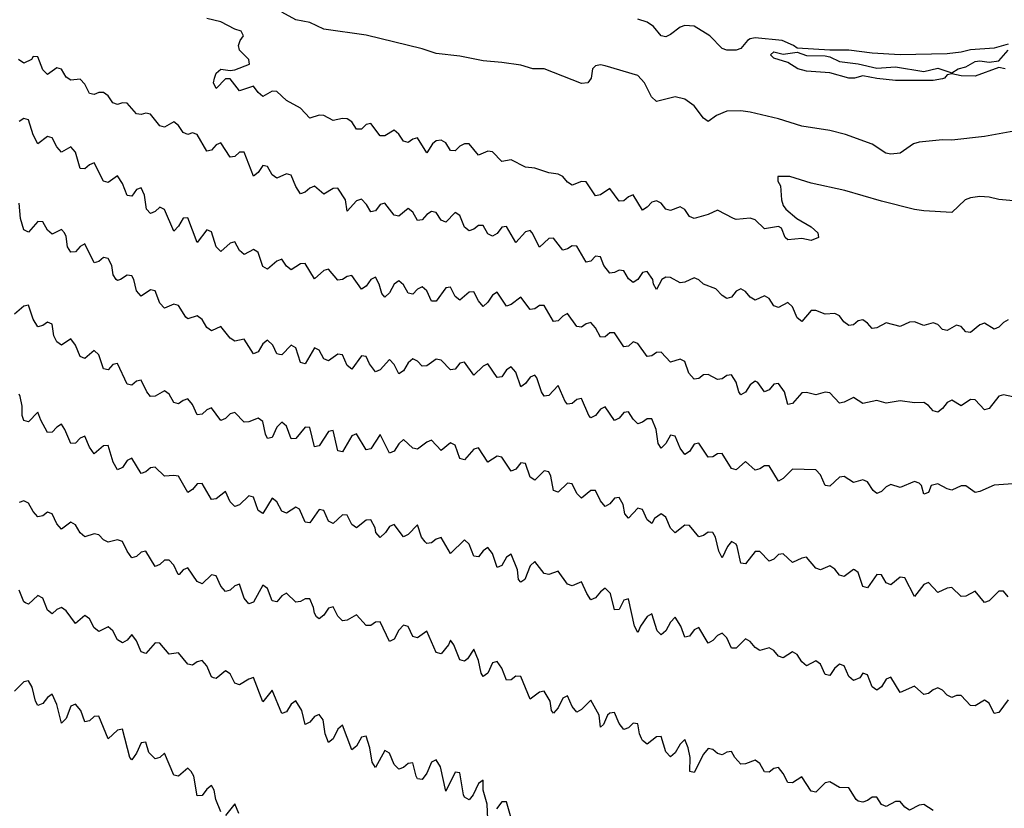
# Model space of a CAD drawing. Header units: metres. Extents: x -46681 to -43747, y -240911 to -237677.
# Tile 368 of 656: x -44587 to -44482, y -240306 to -240222. Entities that reach past the tile are written whole.
import ezdxf

# ---------------------------------------------------------------- set-up
doc = ezdxf.new("R2010")
doc.units = ezdxf.units.M
doc.layers.add('CONTOUR_INDEX', color=1, linetype='Continuous')
doc.layers.add('CONTOUR_INTER', color=3, linetype='Continuous')

msp = doc.modelspace()

# ---------------------------------------------------------------- linework, layer by layer
at = {"layer": 'CONTOUR_INDEX'}
for points, elevation in [([(-44480.1, -240233.62), (-44483.6, -240234.25), (-44487.1, -240234.63), (-44488.1, -240234.6), (-44490.6, -240234.84), (-44491.19, -240235.02), (-44492.6, -240236.02), (-44493.6, -240236.12), (-44494.14, -240236.02), (-44495.6, -240235.07), (-44498.45, -240234.02), (-44500.1, -240233.61), (-44503.1, -240233.13), (-44505.6, -240232.36), (-44508.6, -240231.65), (-44509.6, -240231.5), (-44511.1, -240231.53), (-44512.2, -240232.02), (-44513.1, -240232.64), (-44513.6, -240232.3), (-44514.6, -240230.98), (-44515.6, -240230.25), (-44516.6, -240230.01), (-44518.6, -240230.53), (-44519.16, -240230.02), (-44519.89, -240228.52), (-44520.6, -240227.74), (-44524.1, -240226.7), (-44524.6, -240226.6), (-44525.1, -240226.7), (-44525.43, -240227.02), (-44525.58, -240228.02), (-44525.94, -240228.52), (-44526.6, -240228.61), (-44530.6, -240227.03), (-44531.8, -240227.02), (-44533.1, -240226.65), (-44535.1, -240226.34), (-44537.1, -240226.19), (-44539.6, -240225.66), (-44542.1, -240225.38), (-44543.6, -240224.88), (-44549.6, -240223.43), (-44554.1, -240222.78), (-44555.6, -240222.08), (-44557.1, -240221.8), (-44558.6, -240220.97)], 85), ([(-44481.1, -240283.37), (-44481.6, -240282.78), (-44482.1, -240282.78), (-44483.1, -240283.83), (-44483.6, -240283.99), (-44484.6, -240282.8), (-44485.6, -240283.33), (-44486.1, -240283.36), (-44487.1, -240282.38), (-44487.6, -240282.45), (-44488.6, -240282.93), (-44489.6, -240281.86), (-44490.1, -240282.08), (-44491.1, -240283.34), (-44492.1, -240281.35), (-44492.6, -240281.3), (-44493.6, -240282.09), (-44494.1, -240281.88), (-44494.6, -240281.04), (-44495.1, -240281.01), (-44496.1, -240282.44), (-44496.6, -240282.3), (-44497.1, -240280.79), (-44497.47, -240280.52), (-44497.6, -240280.47), (-44498.6, -240281.22), (-44499.1, -240281.06), (-44499.6, -240280.44), (-44500.1, -240280.07), (-44501.1, -240280.49), (-44501.6, -240280.33), (-44502.6, -240279.15), (-44503.1, -240279.25), (-44504.1, -240279.73), (-44505.1, -240278.79), (-44505.6, -240278.86), (-44506.1, -240279.37), (-44506.6, -240279.59), (-44507.6, -240278.54), (-44508.1, -240278.55), (-44509.1, -240279.86), (-44509.6, -240279.78), (-44509.99, -240278.02), (-44510.1, -240277.78), (-44510.6, -240277.49), (-44511.02, -240278.02), (-44511.6, -240279.22), (-44511.95, -240278.52), (-44512.33, -240277.02), (-44512.6, -240276.52), (-44513.1, -240276.47), (-44513.6, -240276.84), (-44514.1, -240276.99), (-44515.1, -240275.78), (-44515.6, -240275.73), (-44516.6, -240276.54), (-44517.1, -240276.04), (-44517.6, -240274.9), (-44518.1, -240274.51), (-44518.84, -240275.02), (-44519.1, -240275.57), (-44519.6, -240275.17), (-44520.1, -240274.05), (-44520.6, -240273.94), (-44521.6, -240274.98), (-44521.98, -240274.52), (-44522.17, -240273.52), (-44522.6, -240272.8), (-44523.1, -240272.87), (-44523.6, -240273.46), (-44524.1, -240273.74), (-44524.6, -240273.14), (-44525.1, -240272.02), (-44525.6, -240272.03), (-44526.6, -240272.86), (-44527.1, -240272.37), (-44527.6, -240271.32), (-44528.1, -240271.24), (-44529.1, -240272.22), (-44529.6, -240272.02), (-44529.89, -240270.52), (-44530.1, -240270.03), (-44530.6, -240269.95), (-44531.6, -240270.93), (-44532.1, -240270.61), (-44532.6, -240269.17), (-44533.1, -240269.1), (-44533.6, -240269.75), (-44534.1, -240269.96), (-44535.1, -240268.48), (-44535.6, -240268.38), (-44536.6, -240269.01), (-44537.6, -240267.49), (-44538.1, -240267.64), (-44539.1, -240268.78), (-44539.6, -240268.62), (-44540.1, -240267.19), (-44540.6, -240266.96), (-44541.6, -240267.77), (-44542.6, -240266.68), (-44543.1, -240266.87), (-44544.1, -240267.64), (-44544.6, -240267.52), (-44545.6, -240266.61), (-44546.1, -240267.04), (-44546.6, -240267.83), (-44547.1, -240268.06), (-44548.1, -240266.07), (-44549.1, -240267.58), (-44549.6, -240267.68), (-44550.6, -240266), (-44551.1, -240266.21), (-44552.1, -240267.92), (-44552.6, -240267.8), (-44553.1, -240265.64), (-44553.6, -240265.74), (-44554.6, -240267.26), (-44555.1, -240267.37), (-44555.6, -240265.32), (-44556.1, -240265.26), (-44557.1, -240266.5), (-44557.6, -240266.52), (-44558.1, -240265.18), (-44558.6, -240264.74), (-44559.1, -240265.26), (-44559.6, -240266.37), (-44560.1, -240266.5), (-44560.32, -240266.02), (-44560.6, -240264.68), (-44561.1, -240264.31), (-44562.1, -240264.72), (-44562.6, -240264.74), (-44563.6, -240263.7), (-44564.1, -240263.85), (-44564.6, -240264.36), (-44565.1, -240264.58), (-44566.1, -240263.21), (-44566.6, -240263.44), (-44567.1, -240263.9), (-44567.6, -240263.96), (-44568.1, -240262.85), (-44568.6, -240262.24), (-44569.1, -240262.42), (-44569.6, -240262.8), (-44570.1, -240262.66), (-44570.6, -240261.77), (-44571.1, -240261.39), (-44572.1, -240261.96), (-44572.6, -240261.99), (-44572.98, -240261.52), (-44573.6, -240260.25), (-44574.1, -240260.38), (-44574.6, -240260.81), (-44575.1, -240260.69), (-44576.1, -240258.48), (-44576.6, -240258.6), (-44577.1, -240259.14), (-44577.6, -240259.04), (-44578.1, -240257.57), (-44578.6, -240257.11), (-44579.6, -240257.94), (-44580.1, -240257.73), (-44580.6, -240256.53), (-44581.1, -240255.84), (-44582.1, -240256.53), (-44582.6, -240256.16), (-44582.9, -240255.52), (-44583.1, -240254.27), (-44583.6, -240254.06), (-44584.1, -240254.43), (-44584.6, -240254.55), (-44585.1, -240253.76), (-44585.6, -240252.27), (-44586.1, -240252.37), (-44587.1, -240253.21)], 80)]:
    msp.add_lwpolyline(points, dxfattribs=dict(at, elevation=elevation))
at = {"layer": 'CONTOUR_INTER'}
for points, elevation in [([(-44478.6, -240241.28), (-44482.1, -240240.98), (-44483.1, -240240.73), (-44484.1, -240240.66), (-44485.1, -240240.79), (-44485.68, -240241.02), (-44487.1, -240242.36), (-44490.1, -240242.18), (-44491.1, -240242.06), (-44494.6, -240241.16), (-44498.53, -240240.02), (-44502.1, -240239.23), (-44504.4, -240238.52), (-44505.67, -240238.52), (-44505.65, -240239.02), (-44505.39, -240239.52), (-44505.27, -240241.02), (-44505.1, -240241.61), (-44504.81, -240242.02), (-44503.63, -240243.02), (-44502.1, -240243.88), (-44501.39, -240244.52), (-44501.33, -240245.02), (-44502.1, -240245.35), (-44503.1, -240245.14), (-44504.6, -240245.27), (-44504.89, -240245.02), (-44505.29, -240244.02), (-44505.6, -240243.86), (-44507.1, -240244.12), (-44508.1, -240243.14), (-44508.6, -240242.95), (-44510.1, -240243.1), (-44510.41, -240243.02), (-44512.1, -240242.13), (-44513.1, -240242.58), (-44514.6, -240243), (-44515.1, -240242.79), (-44515.6, -240242.03), (-44516.1, -240241.76), (-44517.1, -240242.15), (-44517.6, -240241.99), (-44518.1, -240241.35), (-44518.6, -240241.13), (-44519.1, -240241.27), (-44519.6, -240241.81), (-44520.1, -240242.12), (-44521.1, -240240.49), (-44521.6, -240240.7), (-44522.1, -240241.1), (-44522.6, -240241.15), (-44523.6, -240239.8), (-44524.6, -240240.47), (-44525.1, -240240.57), (-44526.1, -240239.09), (-44526.6, -240239.06), (-44527.6, -240239.45), (-44528.1, -240239.12), (-44528.6, -240238.53), (-44529.1, -240238.27), (-44530.1, -240238.13), (-44531.6, -240237.64), (-44532.6, -240237.53), (-44534.1, -240236.75), (-44535.1, -240236.92), (-44536.1, -240235.9), (-44536.6, -240235.8), (-44537.6, -240236.25), (-44538.6, -240235.04), (-44539.1, -240235.02), (-44539.6, -240235.28), (-44540.1, -240235.78), (-44540.6, -240235.75), (-44541.1, -240234.94), (-44541.6, -240234.63), (-44542.1, -240234.7), (-44542.5, -240235.02), (-44543.1, -240236), (-44544.1, -240234.41), (-44544.6, -240234.55), (-44545.1, -240234.89), (-44545.6, -240234.75), (-44546.1, -240234.01), (-44546.6, -240233.58), (-44547.6, -240234.17), (-44548.1, -240234.19), (-44549.1, -240232.86), (-44549.6, -240232.97), (-44550.1, -240233.48), (-44550.6, -240233.48), (-44551.1, -240232.68), (-44551.6, -240232.37), (-44552.1, -240232.32), (-44553.1, -240232.53), (-44554.1, -240232.01), (-44554.6, -240231.98), (-44555.6, -240232.29), (-44556.6, -240231.22), (-44558.1, -240230.4), (-44559.1, -240229.43), (-44559.6, -240229.4), (-44560.6, -240229.97), (-44561.1, -240229.56), (-44561.6, -240228.88), (-44563.1, -240229.39), (-44564.1, -240228.08), (-44564.6, -240228.11), (-44565.6, -240229.12), (-44565.86, -240228.52), (-44565.78, -240228.02), (-44565.6, -240227.48), (-44565.1, -240227.08), (-44564.1, -240227.21), (-44563.6, -240227.13), (-44562.05, -240226.52), (-44562.11, -240226.02), (-44563.11, -240225.02), (-44563.21, -240224.52), (-44563.04, -240224.02), (-44562.69, -240223.52), (-44562.94, -240223.02), (-44563.6, -240222.8), (-44565.08, -240222.02), (-44566.6, -240221.67)], 84), ([(-44481.1, -240224.39), (-44482.6, -240224.81), (-44485.1, -240225), (-44486.1, -240225.26), (-44487.6, -240225.43), (-44492.6, -240225.54), (-44495.6, -240225.36), (-44498.1, -240225.05), (-44500.1, -240225.05), (-44503.6, -240224.82), (-44503.98, -240224.52), (-44505.2, -240224.02), (-44508.1, -240223.71), (-44508.6, -240223.81), (-44508.91, -240224.02), (-44509.6, -240224.85), (-44510.1, -240225.03), (-44511.1, -240225.04), (-44511.6, -240224.87), (-44512.91, -240223.52), (-44514.6, -240222.46), (-44515.6, -240222.4), (-44516.1, -240222.57), (-44517.1, -240223.37), (-44517.6, -240223.61), (-44518.1, -240223.51), (-44518.94, -240222.52), (-44519.6, -240222.05), (-44520.6, -240221.74)], 86), ([(-44481.42, -240227.02), (-44482.1, -240226.87), (-44484.6, -240227.8), (-44486.1, -240227.77), (-44487.1, -240227.55), (-44487.6, -240227.66), (-44487.88, -240228.02), (-44488.1, -240228.1), (-44489.1, -240228.26), (-44493.1, -240228.26), (-44495.1, -240228.07), (-44496.6, -240227.76), (-44497.48, -240228.02), (-44498.1, -240228.03), (-44500.1, -240227.45), (-44502.6, -240227.28), (-44503.53, -240227.02), (-44504.6, -240226.35), (-44506.1, -240225.88), (-44506.46, -240225.52), (-44506.1, -240225.23), (-44505.1, -240225.47), (-44503.6, -240225.25), (-44502.6, -240225.6), (-44500.6, -240225.65), (-44500.1, -240225.76), (-44499.1, -240226.26), (-44497.1, -240226.49), (-44495.1, -240226.96), (-44493.1, -240226.83), (-44490.1, -240227.3), (-44488.6, -240226.97), (-44487.1, -240227.47), (-44486.42, -240227.02), (-44485.6, -240226.8), (-44484.6, -240226.25), (-44484.1, -240226.18), (-44483.1, -240226.32), (-44482.1, -240226.16), (-44481.1, -240225.04)], 86), ([(-44481.1, -240253.83), (-44481.6, -240254.1), (-44482.1, -240254.6), (-44482.6, -240254.82), (-44483.6, -240254.17), (-44484.1, -240254.34), (-44485.1, -240255.17), (-44485.6, -240255.09), (-44486.1, -240254.53), (-44486.6, -240254.38), (-44487.6, -240254.95), (-44488.1, -240254.85), (-44488.6, -240254.33), (-44489.1, -240254.13), (-44490.1, -240254.41), (-44491.1, -240254.05), (-44491.6, -240254.07), (-44492.6, -240254.53), (-44494.1, -240254.15), (-44495.1, -240254.66), (-44495.6, -240254.73), (-44496.1, -240254.16), (-44496.6, -240253.82), (-44497.1, -240253.94), (-44497.6, -240254.34), (-44498.1, -240254.44), (-44498.62, -240254.02), (-44499.1, -240253.4), (-44499.6, -240253.14), (-44500.6, -240253.23), (-44501.6, -240252.83), (-44502.1, -240252.82), (-44503.1, -240253.98), (-44503.6, -240253.6), (-44504.1, -240252.43), (-44504.6, -240251.96), (-44505.6, -240252.49), (-44506.1, -240252.31), (-44506.6, -240251.56), (-44507.1, -240251.26), (-44508.1, -240251.73), (-44508.6, -240251.4), (-44509.1, -240250.8), (-44509.6, -240250.51), (-44510.1, -240250.77), (-44510.6, -240251.39), (-44511.1, -240251.56), (-44511.6, -240251.24), (-44512.29, -240250.52), (-44513.6, -240250.02), (-44514.1, -240249.55), (-44514.6, -240249.33), (-44515.6, -240249.79), (-44516.1, -240249.87), (-44517.1, -240249.29), (-44517.6, -240249.26), (-44518.05, -240249.52), (-44518.6, -240250.58), (-44518.94, -240250.02), (-44518.99, -240249.52), (-44519.6, -240248.66), (-44520.1, -240248.78), (-44520.6, -240249.52), (-44521.1, -240249.85), (-44521.6, -240249.45), (-44522.1, -240248.6), (-44522.6, -240248.52), (-44523.1, -240248.76), (-44523.6, -240248.83), (-44524.22, -240248.02), (-44524.6, -240247.09), (-44525.1, -240247.03), (-44525.6, -240247.55), (-44526.1, -240247.67), (-44527.1, -240245.96), (-44527.6, -240245.91), (-44528.1, -240246.24), (-44528.6, -240246.38), (-44529.6, -240245.11), (-44530.1, -240245.13), (-44531.1, -240246.07), (-44531.86, -240244.52), (-44532.1, -240244.3), (-44532.6, -240244.43), (-44533.6, -240245.55), (-44534.6, -240243.87), (-44535.1, -240243.92), (-44535.6, -240244.6), (-44536.1, -240244.89), (-44536.6, -240244.64), (-44537.1, -240243.76), (-44537.6, -240243.74), (-44538.1, -240244.15), (-44538.6, -240244.33), (-44539.1, -240243.93), (-44539.6, -240242.68), (-44540.1, -240242.35), (-44541.1, -240243.39), (-44541.6, -240243.17), (-44542.1, -240242.35), (-44542.6, -240242.27), (-44543.1, -240242.59), (-44543.6, -240243.14), (-44544.1, -240243.23), (-44544.6, -240242.32), (-44545.1, -240241.92), (-44546.1, -240242.76), (-44546.6, -240242.65), (-44547.6, -240241.35), (-44548.1, -240241.51), (-44548.6, -240242.18), (-44549.1, -240242.28), (-44549.54, -240241.52), (-44550.1, -240240.93), (-44550.6, -240241.11), (-44551.6, -240242.22), (-44551.8, -240241.02), (-44552.6, -240239.78), (-44553.1, -240239.79), (-44554.1, -240240.41), (-44555.1, -240239.55), (-44555.6, -240239.77), (-44556.1, -240240.21), (-44556.6, -240240.38), (-44557.1, -240239.57), (-44557.6, -240238.38), (-44558.1, -240238.24), (-44559.1, -240238.7), (-44559.6, -240238.34), (-44560.1, -240237.45), (-44560.6, -240237.36), (-44561.1, -240238.11), (-44561.6, -240238.48), (-44562.6, -240235.93), (-44563.1, -240235.93), (-44563.6, -240236.38), (-44564.1, -240236.47), (-44565.1, -240234.91), (-44565.6, -240235.14), (-44566.1, -240235.72), (-44566.6, -240235.81), (-44567.6, -240234.04), (-44568.1, -240233.87), (-44568.6, -240234.04), (-44569.1, -240233.82), (-44569.6, -240233.07), (-44570.1, -240232.69), (-44571.1, -240233.27), (-44571.6, -240233.12), (-44572.6, -240231.86), (-44573.1, -240231.75), (-44573.6, -240231.89), (-44574.1, -240231.83), (-44575.1, -240230.68), (-44575.6, -240230.65), (-44576.1, -240230.84), (-44576.6, -240230.64), (-44577.1, -240229.91), (-44577.6, -240229.54), (-44578.1, -240229.57), (-44578.6, -240229.76), (-44579.1, -240229.65), (-44579.6, -240228.67), (-44580.1, -240228.14), (-44581.1, -240228.25), (-44581.6, -240227.9), (-44582.1, -240227.05), (-44582.6, -240226.91), (-44583.6, -240227.64), (-44584.1, -240227.14), (-44584.6, -240225.74), (-44585.1, -240225.7), (-44585.31, -240226.02), (-44586.1, -240226.41), (-44586.68, -240226.02)], 83), ([(-44480.6, -240262.03), (-44481.6, -240261.81), (-44482.1, -240261.95), (-44483.1, -240263.27), (-44483.6, -240263.43), (-44484.6, -240262.36), (-44485.1, -240262.34), (-44486.1, -240262.99), (-44487.1, -240262.41), (-44487.6, -240262.66), (-44488.1, -240263.29), (-44488.6, -240263.69), (-44489.1, -240263.54), (-44489.6, -240262.97), (-44490.1, -240262.63), (-44491.1, -240262.69), (-44492.6, -240262.46), (-44494.1, -240262.71), (-44495.1, -240262.42), (-44496.6, -240262.76), (-44497.6, -240262.1), (-44498.6, -240262.6), (-44499.1, -240262.7), (-44500.1, -240261.6), (-44500.6, -240261.54), (-44501.6, -240261.82), (-44502.6, -240261.56), (-44503.1, -240261.62), (-44504.1, -240262.74), (-44504.6, -240262.86), (-44504.95, -240261.52), (-44505.6, -240260.61), (-44506.1, -240260.68), (-44506.6, -240261.28), (-44507.1, -240261.5), (-44507.78, -240260.52), (-44508.1, -240260.35), (-44508.6, -240260.76), (-44509.1, -240261.55), (-44509.6, -240261.84), (-44509.83, -240261.52), (-44510.1, -240260.49), (-44510.6, -240259.7), (-44511.1, -240259.77), (-44511.6, -240260.11), (-44512.1, -240260.19), (-44513.1, -240259.65), (-44513.6, -240259.7), (-44514.1, -240260.09), (-44514.6, -240260.17), (-44515.15, -240259.52), (-44515.6, -240258.26), (-44516.1, -240258.03), (-44517.1, -240258.35), (-44518.1, -240257.27), (-44518.6, -240257.32), (-44519.1, -240257.65), (-44519.6, -240257.72), (-44520.6, -240256.34), (-44521.1, -240256.16), (-44521.6, -240256.62), (-44522.1, -240256.69), (-44523.1, -240255.22), (-44523.6, -240255.2), (-44524.1, -240255.62), (-44524.6, -240255.66), (-44525.1, -240254.69), (-44525.6, -240254.12), (-44526.1, -240254.25), (-44526.6, -240254.62), (-44527.1, -240254.53), (-44528.1, -240253.15), (-44528.6, -240253.43), (-44529.1, -240253.92), (-44529.6, -240253.98), (-44530.6, -240252.3), (-44531.1, -240252.29), (-44531.6, -240252.64), (-44532.1, -240252.72), (-44533.1, -240251.41), (-44534.1, -240252.2), (-44534.6, -240252.35), (-44535.6, -240250.88), (-44536.1, -240251.19), (-44536.6, -240251.95), (-44537.1, -240252.4), (-44537.6, -240251.8), (-44538.1, -240250.83), (-44538.6, -240250.85), (-44539.6, -240251.73), (-44540.1, -240251.33), (-44540.6, -240250.32), (-44541.1, -240250.39), (-44542.1, -240251.84), (-44542.6, -240251.83), (-44543.1, -240250.72), (-44543.6, -240250.29), (-44544.1, -240250.54), (-44544.6, -240251.07), (-44545.1, -240250.98), (-44545.6, -240250.09), (-44546.1, -240249.67), (-44546.61, -240250.02), (-44547.1, -240250.92), (-44547.6, -240251.41), (-44547.91, -240251.02), (-44548.19, -240250.02), (-44548.6, -240249.28), (-44549.1, -240249.51), (-44549.6, -240250.22), (-44550.1, -240250.55), (-44551.1, -240249.08), (-44551.6, -240249.18), (-44552.1, -240249.51), (-44552.6, -240249.57), (-44553.6, -240248.42), (-44554.1, -240248.55), (-44555.1, -240249.43), (-44556.1, -240247.79), (-44556.6, -240247.85), (-44557.6, -240248.5), (-44558.1, -240248.09), (-44558.6, -240247.33), (-44559.1, -240247.55), (-44560.1, -240248.41), (-44560.6, -240248.14), (-44561.1, -240246.64), (-44561.24, -240246.52), (-44561.6, -240246.31), (-44562.6, -240246.85), (-44563.1, -240246.42), (-44563.6, -240245.49), (-44564.1, -240245.65), (-44565.1, -240246.51), (-44565.6, -240246.02), (-44566.1, -240244.43), (-44566.6, -240244.22), (-44567.6, -240245.56), (-44568.6, -240242.94), (-44569.1, -240242.95), (-44569.6, -240243.83), (-44570.1, -240244.37), (-44571.1, -240242.06), (-44571.6, -240241.79), (-44572.1, -240242.24), (-44572.6, -240242.46), (-44573.04, -240242.02), (-44573.22, -240240.52), (-44573.6, -240239.72), (-44574.1, -240239.92), (-44574.6, -240240.62), (-44575.1, -240240.54), (-44575.6, -240239.27), (-44576.1, -240238.46), (-44577.1, -240239.15), (-44577.6, -240239.02), (-44578.6, -240237.06), (-44579.1, -240237.28), (-44579.6, -240237.71), (-44580.1, -240237.67), (-44580.6, -240235.91), (-44581.1, -240235.37), (-44582.1, -240235.93), (-44582.6, -240235.35), (-44583.1, -240234.38), (-44583.6, -240234.25), (-44584.6, -240235.03), (-44585.1, -240234.07), (-44585.6, -240232.48), (-44586.1, -240232.33), (-44586.6, -240232.66)], 82), ([(-44480.6, -240271.33), (-44482.6, -240271.46), (-44484.1, -240272.16), (-44484.6, -240272.25), (-44485.6, -240271.55), (-44486.1, -240271.55), (-44487.1, -240271.99), (-44487.6, -240271.87), (-44488.6, -240271.31), (-44489.31, -240271.52), (-44489.6, -240272.25), (-44490.1, -240272.44), (-44490.35, -240271.52), (-44490.6, -240271.25), (-44491.1, -240271.08), (-44492.6, -240271.73), (-44493.6, -240271.4), (-44494.1, -240271.65), (-44494.6, -240272.15), (-44495.1, -240272.36), (-44495.49, -240272.02), (-44496.1, -240271.1), (-44496.6, -240270.91), (-44497.6, -240271.19), (-44498.6, -240270.53), (-44499.1, -240270.6), (-44500.1, -240271.59), (-44500.6, -240271.49), (-44501.1, -240270.38), (-44501.6, -240269.82), (-44504.1, -240269.75), (-44505.1, -240270.76), (-44505.6, -240271.03), (-44506.6, -240269.42), (-44507.1, -240269.42), (-44507.6, -240269.74), (-44508.1, -240269.86), (-44509.1, -240268.95), (-44510.1, -240269.84), (-44510.6, -240269.69), (-44511.6, -240268.1), (-44512.1, -240268.14), (-44512.6, -240268.44), (-44513.1, -240268.47), (-44514.1, -240266.99), (-44514.6, -240267.08), (-44515.1, -240267.86), (-44515.6, -240268.18), (-44516.08, -240267.52), (-44516.6, -240266.22), (-44517.1, -240266.14), (-44517.6, -240267.03), (-44518.1, -240267.53), (-44518.44, -240267.02), (-44518.66, -240265.52), (-44519.1, -240264.39), (-44519.6, -240264.39), (-44520.1, -240264.76), (-44520.6, -240264.92), (-44521.1, -240264.44), (-44521.6, -240263.65), (-44522.1, -240263.71), (-44522.6, -240264.3), (-44523.1, -240264.58), (-44524.1, -240263.12), (-44524.6, -240263.34), (-44525.1, -240264.03), (-44525.6, -240264.28), (-44525.82, -240264.02), (-44526.6, -240262.22), (-44527.1, -240262.31), (-44527.6, -240262.76), (-44528.1, -240262.82), (-44528.34, -240262.52), (-44529.1, -240260.83), (-44530.1, -240261.88), (-44530.6, -240261.95), (-44530.87, -240261.52), (-44531.36, -240260.02), (-44531.6, -240259.73), (-44532.1, -240259.95), (-44532.6, -240260.62), (-44533.1, -240260.96), (-44533.6, -240259.42), (-44534.1, -240258.82), (-44534.6, -240259.17), (-44535.1, -240259.92), (-44535.6, -240259.99), (-44536.6, -240258.51), (-44537.1, -240258.77), (-44538.1, -240259.72), (-44539.1, -240258.34), (-44539.6, -240258.45), (-44540.1, -240259.08), (-44540.6, -240259.15), (-44541.6, -240258.12), (-44542.1, -240258.01), (-44543.1, -240258.73), (-44543.6, -240258.76), (-44544.1, -240258.22), (-44544.6, -240257.99), (-44545.1, -240258.42), (-44545.6, -240259.27), (-44546.1, -240259.58), (-44546.6, -240258.58), (-44547.1, -240258.04), (-44548.1, -240259.14), (-44548.6, -240259.37), (-44549.22, -240258.52), (-44549.6, -240257.74), (-44550.1, -240257.66), (-44551.1, -240259.07), (-44551.6, -240258.71), (-44552.1, -240257.57), (-44552.6, -240257.49), (-44553.6, -240258.19), (-44554.1, -240257.97), (-44554.6, -240257.04), (-44555.1, -240256.8), (-44556.1, -240258.51), (-44556.6, -240258.39), (-44557.1, -240256.8), (-44557.6, -240256.51), (-44558.6, -240257.57), (-44558.82, -240257.52), (-44559.1, -240257.44), (-44559.54, -240256.52), (-44560.1, -240256), (-44560.6, -240256.38), (-44561.1, -240257.22), (-44561.6, -240257.45), (-44562.6, -240255.88), (-44563.6, -240256.08), (-44564.1, -240255.78), (-44565.1, -240254.54), (-44566.1, -240254.98), (-44566.6, -240254.63), (-44567.1, -240253.78), (-44567.6, -240253.39), (-44568.6, -240253.7), (-44568.83, -240253.52), (-44569.6, -240252.28), (-44570.1, -240252.15), (-44571.1, -240252.56), (-44571.6, -240252.05), (-44572.1, -240250.72), (-44572.6, -240250.6), (-44573.6, -240251.28), (-44574.1, -240250.71), (-44574.36, -240249.52), (-44574.6, -240249.13), (-44575.1, -240249.06), (-44575.81, -240249.52), (-44576.1, -240249.62), (-44576.26, -240249.52), (-44576.59, -240249.02), (-44576.73, -240248.02), (-44577.1, -240247.28), (-44577.6, -240247.18), (-44578.1, -240247.6), (-44578.6, -240247.72), (-44579.6, -240245.72), (-44580.1, -240245.98), (-44580.6, -240246.57), (-44581.1, -240246.58), (-44581.44, -240246.02), (-44581.6, -240244.92), (-44581.76, -240244.52), (-44582.1, -240244.17), (-44583.1, -240244.69), (-44583.6, -240244.25), (-44584.1, -240243.36), (-44584.6, -240243.32), (-44585.6, -240244.47), (-44586.1, -240244.22), (-44586.46, -240243.02), (-44586.6, -240241.38)], 81), ([(-44481.1, -240294.39), (-44482.1, -240295.75), (-44482.6, -240295.85), (-44483.1, -240294.72), (-44483.6, -240294.4), (-44484.6, -240295.04), (-44485.1, -240294.98), (-44486.1, -240293.91), (-44486.6, -240293.93), (-44487.1, -240294.12), (-44487.6, -240293.89), (-44488.1, -240293.34), (-44488.6, -240293.1), (-44489.1, -240293.3), (-44489.6, -240293.7), (-44490.1, -240293.83), (-44491.1, -240292.93), (-44492.6, -240293.6), (-44493.6, -240291.96), (-44494.1, -240292.16), (-44494.6, -240292.98), (-44495.1, -240293.35), (-44495.6, -240292.98), (-44496.1, -240291.7), (-44496.6, -240291.55), (-44496.91, -240292.02), (-44497.6, -240292.32), (-44498.1, -240291.88), (-44498.6, -240290.74), (-44499.1, -240290.57), (-44499.63, -240291.02), (-44500.1, -240291.79), (-44500.6, -240291.69), (-44501.1, -240290.57), (-44501.6, -240290.22), (-44502.6, -240290.74), (-44503.1, -240290.31), (-44503.6, -240289.56), (-44504.1, -240289.25), (-44505.1, -240289.89), (-44505.6, -240289.71), (-44506.1, -240289.1), (-44506.6, -240288.82), (-44507.6, -240289.11), (-44508.1, -240288.81), (-44508.6, -240288.17), (-44509.1, -240287.88), (-44510.1, -240288.88), (-44510.6, -240288.88), (-44511.1, -240287.77), (-44511.6, -240287.26), (-44512.1, -240287.51), (-44512.6, -240288.05), (-44513.1, -240288.32), (-44514.1, -240286.65), (-44514.6, -240286.9), (-44515.1, -240287.59), (-44515.6, -240287.7), (-44516.01, -240286.52), (-44516.6, -240285.57), (-44517.1, -240286.08), (-44517.6, -240287.03), (-44518.1, -240287.45), (-44518.53, -240287.02), (-44519.1, -240285.2), (-44519.6, -240285.47), (-44520.3, -240286.52), (-44520.6, -240287.21), (-44520.97, -240286.52), (-44521.6, -240283.6), (-44522.1, -240283.74), (-44522.6, -240284.74), (-44523.1, -240284.76), (-44523.5, -240283.02), (-44524.1, -240282.47), (-44524.6, -240282.85), (-44525.1, -240283.49), (-44525.6, -240283.72), (-44526.06, -240283.02), (-44526.6, -240281.78), (-44527.6, -240282.2), (-44528.1, -240282.02), (-44529.1, -240280.63), (-44530.1, -240281.02), (-44530.6, -240280.88), (-44531.6, -240279.6), (-44532.1, -240280.08), (-44532.65, -240281.52), (-44533.1, -240281.82), (-44533.32, -240281.52), (-44533.45, -240280.52), (-44534.1, -240278.84), (-44534.6, -240279.17), (-44535.1, -240280.06), (-44535.6, -240280.25), (-44536.1, -240278.76), (-44536.6, -240278.11), (-44537.1, -240278.47), (-44537.6, -240279.11), (-44538.1, -240279.06), (-44538.6, -240277.75), (-44539.1, -240277.3), (-44540.6, -240278.75), (-44541.6, -240277.06), (-44542.1, -240277.24), (-44542.6, -240277.62), (-44543.1, -240277.68), (-44543.29, -240277.52), (-44543.7, -240277.02), (-44544.1, -240275.71), (-44545.1, -240276.73), (-44545.6, -240277), (-44546.6, -240275.67), (-44547.1, -240275.87), (-44547.53, -240276.52), (-44548.1, -240277.06), (-44548.57, -240276.52), (-44548.64, -240276.02), (-44549.1, -240275.17), (-44549.6, -240275.2), (-44550.6, -240276.03), (-44551.1, -240275.66), (-44551.6, -240274.67), (-44552.1, -240274.63), (-44553.1, -240275.55), (-44553.6, -240275.32), (-44554.1, -240274.17), (-44554.6, -240274.08), (-44555.6, -240275.5), (-44556.1, -240275.43), (-44556.71, -240274.02), (-44557.1, -240273.8), (-44558.1, -240274.46), (-44558.6, -240274.24), (-44559.1, -240273.25), (-44559.6, -240272.85), (-44560.6, -240274.5), (-44561.1, -240274.18), (-44561.6, -240272.74), (-44562.1, -240272.61), (-44563.1, -240273.57), (-44563.6, -240273.74), (-44564.1, -240273.26), (-44564.6, -240272.14), (-44565.6, -240272.94), (-44566.1, -240272.99), (-44567.1, -240271.28), (-44567.6, -240271.32), (-44568.1, -240271.92), (-44568.6, -240272.26), (-44569.6, -240270.52), (-44570.1, -240270.42), (-44571.1, -240270.49), (-44572.1, -240269.54), (-44572.6, -240269.62), (-44573.1, -240270.04), (-44573.6, -240270.22), (-44574.6, -240268.6), (-44575.1, -240268.82), (-44575.6, -240269.57), (-44576.1, -240269.82), (-44576.58, -240269.02), (-44577.1, -240267.24), (-44577.6, -240267.28), (-44578.6, -240268.12), (-44579.1, -240267.4), (-44579.6, -240266.22), (-44580.1, -240266.45), (-44580.6, -240266.97), (-44581.1, -240267.02), (-44581.73, -240265.52), (-44582.1, -240264.96), (-44582.6, -240265.26), (-44583.1, -240265.8), (-44583.6, -240265.86), (-44584.31, -240264.52), (-44584.6, -240263.69), (-44585.6, -240264.69), (-44586.1, -240264.58), (-44586.28, -240264.02), (-44586.29, -240263.02), (-44586.51, -240262.02), (-44586.6, -240261.77)], 79), ([(-44489.1, -240306.2), (-44490.1, -240305.55), (-44490.6, -240305.61), (-44491.6, -240306.17), (-44492.1, -240305.84), (-44492.6, -240305.25), (-44493.1, -240305.22), (-44494.1, -240305.77), (-44494.6, -240305.54), (-44495.1, -240304.78), (-44495.6, -240304.77), (-44496.1, -240305.14), (-44496.6, -240305.32), (-44497.1, -240305.19), (-44497.29, -240305.02), (-44498.1, -240303.76), (-44499.1, -240303.75), (-44500.1, -240303.15), (-44500.6, -240303.24), (-44501.6, -240304.24), (-44502.1, -240304.12), (-44503.1, -240302.6), (-44504.1, -240303.24), (-44504.6, -240303.2), (-44505.1, -240302.23), (-44505.6, -240301.61), (-44506.1, -240301.7), (-44506.6, -240302.11), (-44507.1, -240302.07), (-44507.6, -240301.16), (-44508.1, -240300.81), (-44509.1, -240301.2), (-44509.6, -240301.26), (-44510.24, -240300.52), (-44510.6, -240299.88), (-44511.1, -240299.96), (-44511.6, -240300.27), (-44512.1, -240300.11), (-44512.6, -240299.68), (-44513.1, -240299.56), (-44513.6, -240300.18), (-44514.6, -240302.14), (-44515.05, -240302.02), (-44515.03, -240300.52), (-44515.24, -240299.52), (-44515.6, -240298.63), (-44516.1, -240299.11), (-44516.6, -240300.03), (-44517.1, -240300.46), (-44517.6, -240299.92), (-44518.1, -240298.29), (-44518.6, -240298.32), (-44519.6, -240299.11), (-44520.1, -240298.74), (-44520.2, -240298.52), (-44520.41, -240298.02), (-44520.6, -240296.94), (-44521.1, -240296.89), (-44521.6, -240297.36), (-44522.1, -240297.55), (-44522.6, -240296.92), (-44523.1, -240295.73), (-44523.6, -240295.82), (-44523.83, -240296.02), (-44524.26, -240297.02), (-44524.6, -240297.29), (-44524.73, -240296.02), (-44525.6, -240294.4), (-44526.6, -240295.43), (-44527.1, -240295.71), (-44527.6, -240295.09), (-44528.1, -240293.94), (-44528.6, -240294.22), (-44529.1, -240295.23), (-44529.6, -240295.8), (-44529.82, -240295.52), (-44529.94, -240294.52), (-44530.6, -240293.47), (-44531.1, -240293.58), (-44532.1, -240294.3), (-44533.1, -240291.88), (-44533.6, -240291.86), (-44534.1, -240292.26), (-44534.6, -240292.28), (-44535.1, -240291), (-44535.6, -240290.29), (-44536.1, -240290.44), (-44536.6, -240291.54), (-44537.1, -240291.9), (-44537.33, -240291.52), (-44537.6, -240290.17), (-44538.1, -240288.97), (-44538.78, -240290.02), (-44539.1, -240290.27), (-44539.6, -240290.1), (-44540.23, -240288.52), (-44540.6, -240288.01), (-44540.8, -240288.52), (-44541.6, -240289.48), (-44542.1, -240289.34), (-44543.1, -240287.06), (-44544.1, -240287.76), (-44544.6, -240287.62), (-44545.1, -240286.56), (-44545.6, -240286.4), (-44546.1, -240286.94), (-44546.6, -240287.92), (-44547.1, -240288.14), (-44548.1, -240286.05), (-44548.6, -240286.09), (-44549.1, -240286.45), (-44549.6, -240286.44), (-44550.6, -240285.3), (-44551.6, -240285.88), (-44552.1, -240285.94), (-44552.6, -240285.44), (-44553.1, -240284.47), (-44553.6, -240284.58), (-44554.1, -240285.33), (-44554.6, -240285.75), (-44554.9, -240285.52), (-44555.1, -240285.12), (-44555.2, -240284.52), (-44555.6, -240283.6), (-44556.1, -240283.59), (-44556.6, -240283.88), (-44557.1, -240283.97), (-44558.1, -240282.98), (-44558.6, -240283.29), (-44559.1, -240283.92), (-44559.6, -240283.82), (-44560.1, -240282.51), (-44560.6, -240282.14), (-44561.6, -240283.96), (-44562.1, -240284.13), (-44562.59, -240283.52), (-44563.1, -240282.05), (-44563.6, -240282.22), (-44564.1, -240282.66), (-44564.6, -240282.81), (-44565.1, -240282.24), (-44565.6, -240281.16), (-44566.1, -240281.04), (-44567.1, -240281.99), (-44567.6, -240281.74), (-44568.6, -240280.29), (-44569.11, -240280.52), (-44569.54, -240281.02), (-44569.66, -240281.02), (-44570.09, -240280.02), (-44570.6, -240279.47), (-44571.1, -240279.49), (-44571.6, -240279.92), (-44572.1, -240280.14), (-44573.1, -240278.52), (-44573.6, -240278.62), (-44574.1, -240279.09), (-44574.6, -240279.22), (-44575.1, -240278.53), (-44575.6, -240277.47), (-44576.1, -240277.29), (-44577.1, -240277.56), (-44577.6, -240277.31), (-44578.1, -240276.78), (-44578.6, -240276.66), (-44579.6, -240276.97), (-44580.1, -240276.57), (-44580.6, -240275.69), (-44581.1, -240275.42), (-44582.1, -240276.15), (-44582.6, -240275.59), (-44583.1, -240274.54), (-44583.6, -240274.36), (-44584.1, -240274.73), (-44584.6, -240274.85), (-44585.1, -240274.28), (-44585.6, -240273.39), (-44586.1, -240273.15), (-44586.6, -240273.33)], 78), ([(-44536.6, -240307.11), (-44536.69, -240305.52), (-44537.09, -240304.02), (-44537.1, -240302.96), (-44537.6, -240303.33), (-44538.18, -240304.52), (-44538.6, -240305.07), (-44539.1, -240304.77), (-44539.21, -240304.52), (-44539.6, -240302.17), (-44540.1, -240302.11), (-44541.1, -240304.13), (-44541.64, -240301.52), (-44542.1, -240300.79), (-44542.6, -240301.05), (-44543.1, -240302.22), (-44543.6, -240302.9), (-44544.1, -240302.8), (-44544.26, -240302.52), (-44544.6, -240301.09), (-44545.1, -240301.18), (-44545.6, -240301.61), (-44546.1, -240301.77), (-44546.6, -240301.3), (-44547.1, -240300.06), (-44547.6, -240299.8), (-44548.6, -240301.61), (-44548.93, -240301.02), (-44549.19, -240299.52), (-44549.6, -240298.26), (-44550.1, -240298.35), (-44550.6, -240299.34), (-44551.1, -240299.72), (-44552.1, -240297.1), (-44552.6, -240297.52), (-44553.1, -240298.55), (-44553.6, -240298.93), (-44553.97, -240298.02), (-44554.19, -240296.52), (-44554.6, -240295.94), (-44555.1, -240296.15), (-44555.6, -240296.78), (-44556.1, -240297), (-44556.46, -240295.52), (-44557.1, -240294.48), (-44557.6, -240294.86), (-44558.1, -240295.68), (-44558.6, -240295.84), (-44559.6, -240293.34), (-44560.6, -240294.6), (-44561.6, -240292), (-44562.1, -240292.16), (-44563.1, -240292.78), (-44563.6, -240292.62), (-44564.1, -240291.59), (-44564.6, -240291.3), (-44565.6, -240292.11), (-44565.89, -240292.02), (-44566.1, -240291.93), (-44566.6, -240290.76), (-44567.1, -240290.18), (-44567.6, -240290.33), (-44568.1, -240290.67), (-44568.6, -240290.57), (-44569.6, -240289.36), (-44570.6, -240289.5), (-44571.6, -240288.35), (-44572.1, -240288.28), (-44573.1, -240289.44), (-44573.6, -240289.25), (-44574.1, -240288.07), (-44574.6, -240287.41), (-44575.08, -240288.02), (-44575.6, -240288.28), (-44576.1, -240287.96), (-44576.6, -240287), (-44577.1, -240286.59), (-44578.1, -240287.09), (-44578.6, -240286.7), (-44579.1, -240285.72), (-44579.6, -240285.37), (-44580.6, -240286.22), (-44581.6, -240284.89), (-44582.1, -240284.52), (-44582.6, -240284.75), (-44583.1, -240285.19), (-44583.6, -240284.82), (-44584.1, -240283.53), (-44584.6, -240283.26), (-44585.6, -240284.17), (-44585.95, -240284.02), (-44586.1, -240283.93), (-44586.6, -240282.69)], 77), ([(-44565.1, -240306.33), (-44565.62, -240305.02), (-44565.8, -240304.02), (-44566.1, -240303.53), (-44566.6, -240303.9), (-44567.1, -240304.61), (-44567.6, -240304.63), (-44567.99, -240302.52), (-44568.24, -240302.02), (-44568.6, -240301.68), (-44569.6, -240302.53), (-44570.1, -240302.42), (-44571.1, -240300.07), (-44571.6, -240300.52), (-44572.1, -240300.68), (-44572.77, -240300.02), (-44573.1, -240298.9), (-44573.6, -240298.97), (-44574.1, -240300.06), (-44574.6, -240300.79), (-44574.79, -240300.52), (-44575.6, -240297.51), (-44576.1, -240297.61), (-44577.1, -240298.54), (-44578.1, -240296.14), (-44578.6, -240296.16), (-44579.1, -240296.64), (-44579.6, -240296.72), (-44580.04, -240295.52), (-44580.6, -240294.83), (-44581.1, -240295.06), (-44581.6, -240296.37), (-44582.1, -240296.86), (-44582.6, -240294.89), (-44583.1, -240293.79), (-44583.6, -240294.14), (-44584.1, -240294.78), (-44584.6, -240295), (-44584.87, -240294.52), (-44585.22, -240293.02), (-44585.6, -240292.36), (-44586.1, -240292.47), (-44587.1, -240293.46)], 76), ([(-44534.1, -240307.01), (-44534.6, -240305.28), (-44535.1, -240305.26), (-44535.69, -240306.02)], 77), ([(-44563.16, -240306.52), (-44563.6, -240305.5), (-44564.6, -240306.74)], 76)]:
    msp.add_lwpolyline(points, dxfattribs=dict(at, elevation=elevation))

doc.saveas('drawing.dxf')
